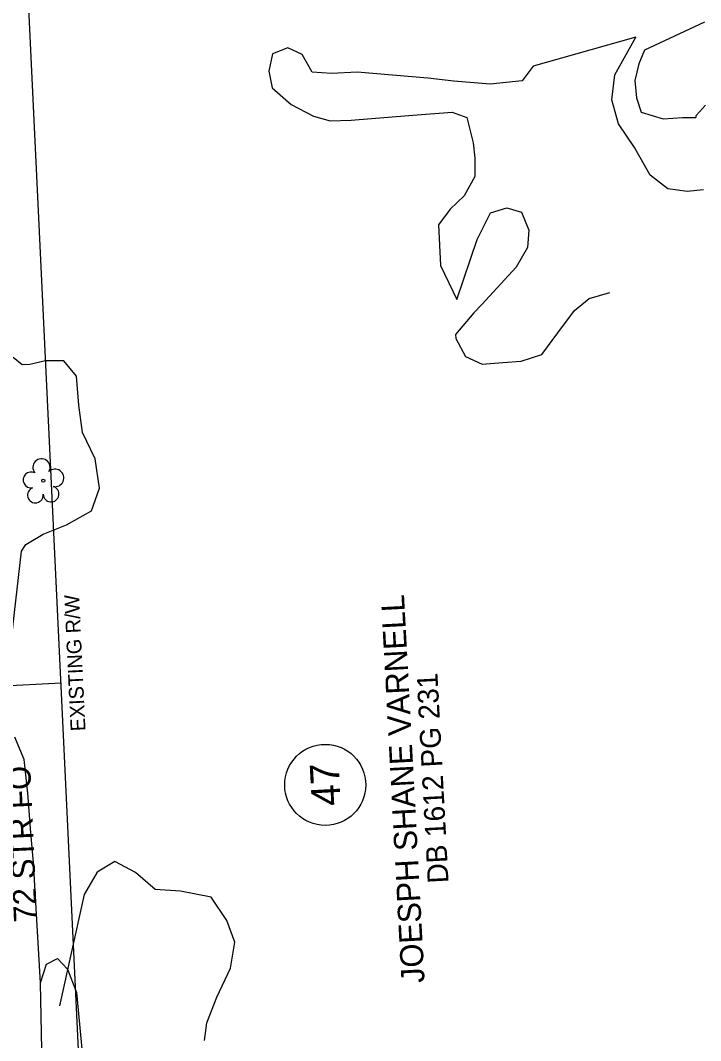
# Model space of a CAD drawing. Extents: x 2364404 to 2371833, y 798876 to 809754.
# Drawn here: x 2368825.4 to 2368972.3, y 804388.6 to 804608.9 of the extents above; entities that cross this region are included whole.
import ezdxf

# ---------------------------------------------------------------- set-up
doc = ezdxf.new("R2010")
doc.units = 0
for name, color, linetype in [('Exist Property Deed Book Text', 7, 'Continuous'), ('Exist Property Owner Number CELL', 7, 'Continuous'), ('Exist Property Owner Text', 7, 'Continuous'), ('Exist Right of Way Line', 7, 'Continuous'), ('Exist Right of Way Line Text', 7, 'Continuous'), ('Exist Right of Way Width CELL', 7, 'Continuous'), ('Exist Utilities Telephone UG FO SUE LOS C Text', 7, 'Continuous'), ('Exist Vegetation Hedge Row', 7, 'Continuous'), ('Exist Vegetation Tree CELL', 7, 'Continuous'), ('Exist Vegetation Woods Line', 7, 'Continuous')]:
    doc.layers.add(name, color=color, linetype=linetype)

msp = doc.modelspace()

# ---------------------------------------------------------------- linework, layer by layer
at = {"layer": 'Exist Property Owner Number CELL'}
msp.add_circle((2368891.24, 804443.84), 8.75, dxfattribs=at)
at = {"layer": 'Exist Right of Way Line'}
msp.add_line((2368872.19, 803672.3), (2368827.48, 804605.54), dxfattribs=at)
msp.add_arc((2362003.23, 804278.6), 6832.08, 2.742815, 7.598404, dxfattribs=at)
at = {"layer": 'Exist Right of Way Width CELL'}
msp.add_line((2368834.17, 804465.78), (2368804.04, 804464.33), dxfattribs=at)
at = {"layer": 'Exist Vegetation Hedge Row'}
for points in [[(2368973.14, 804608.59), (2368960.17, 804602.54), (2368958.92, 804599.56), (2368958.12, 804595.98), (2368958.43, 804592.21), (2368959.42, 804589.15), (2368964.2, 804587.69), (2368968.37, 804588), (2368971.23, 804587.98), (2368971.4, 804588.46), (2368973.34, 804590.6)], [(2368972.91, 804572.34), (2368969.4, 804571.98), (2368965.18, 804572.53), (2368961.41, 804575.54), (2368958.05, 804581.5), (2368954.57, 804586.58), (2368953.11, 804591.75), (2368953.77, 804597.16), (2368958.29, 804605.32), (2368936.12, 804599.08), (2368933.79, 804595.9), (2368926.81, 804595.17), (2368919.02, 804595.8), (2368913.42, 804596.43), (2368898.13, 804597.77), (2368892.57, 804597.49), (2368888.38, 804597.77), (2368886.24, 804601.57), (2368883.14, 804603.03), (2368879.83, 804601.74), (2368879.05, 804598), (2368879.77, 804594.34), (2368883.85, 804590.8), (2368888.71, 804588.26), (2368892.27, 804587.22), (2368896.85, 804587.4), (2368901.25, 804587.76), (2368910.13, 804588.49), (2368918.66, 804589.13), (2368921.78, 804588), (2368923.19, 804582.48), (2368923.52, 804579.18), (2368923.57, 804575.23), (2368921.25, 804571.04), (2368918.23, 804568.16), (2368915.71, 804564.78), (2368916.13, 804555.98), (2368919.64, 804548.65), (2368924.05, 804561.63), (2368926.92, 804567.37), (2368930.45, 804568.45), (2368933.61, 804567.52), (2368935.16, 804563.67), (2368934.92, 804559.87), (2368932.45, 804555.67), (2368925.08, 804547.56), (2368923.3, 804545.75), (2368919.34, 804541.07), (2368919.41, 804540.23), (2368921.54, 804536.38), (2368925.12, 804534.69), (2368929.57, 804535.05), (2368933.57, 804535.38), (2368938.03, 804536.81), (2368941.45, 804541.45), (2368945.05, 804546.32), (2368948.22, 804548.9), (2368952.67, 804550.14)], [(2368823.46, 804475.42), (2368825.66, 804494.29), (2368826.59, 804495.75), (2368830.34, 804498.02), (2368835.37, 804499.99), (2368840.76, 804503.04), (2368842.51, 804507.93), (2368841.56, 804514.23), (2368838.81, 804519.96), (2368838.01, 804525.82), (2368837.49, 804532.1), (2368834.76, 804535.39), (2368830.83, 804535.4), (2368827.43, 804534.65), (2368825.75, 804534.57), (2368823.83, 804536.12)], [(2368829.71, 804401.13), (2368828.23, 804427.08), (2368827.69, 804433.49), (2368826.99, 804442.03), (2368826.24, 804449.3), (2368824.22, 804454.14)], [(2368865.19, 804388.61), (2368865.68, 804392.45), (2368867.82, 804398.03), (2368870.79, 804404.3), (2368871.69, 804409.91), (2368869.95, 804414.57), (2368866.57, 804419.62), (2368859.99, 804420.9), (2368854.53, 804421.25), (2368850.26, 804424.9), (2368845.8, 804427.32), (2368841.95, 804424.98), (2368839.2, 804420.2), (2368833.84, 804396.14)]]:
    msp.add_lwpolyline(points, dxfattribs=at)
at = {"layer": 'Exist Vegetation Tree CELL'}
msp.add_line((2368830.35, 804509.55), (2368830.35, 804509.55), dxfattribs=at)
msp.add_circle((2368830.35, 804509.55), 0.326, dxfattribs=at)
for centre, radius, start, end in [((2368829.96, 804512.42), 1.86, 330.1651, 219.7134), ((2368827.74, 804509.7), 1.73, 62.6636, 279.3457), ((2368832.89, 804510.14), 1.9, 257.1011, 134.1999), ((2368828.64, 804506.43), 1.69, 111.5671, 6.231), ((2368832.02, 804506.65), 1.7, 181.2822, 74.56)]:
    msp.add_arc(centre, radius, start, end, dxfattribs=at)
at = {"layer": 'Exist Vegetation Woods Line'}
msp.add_lwpolyline([(2368830.67, 804354.07), (2368829.71, 804401.13), (2368831.03, 804405.14), (2368833.41, 804406.34), (2368835.6, 804404.08), (2368837.53, 804399), (2368840.48, 804367.79), (2368839.91, 804360.43), (2368838.91, 804354.02), (2368837.48, 804351.28), (2368835.39, 804350.86), (2368833.29, 804351), (2368830.67, 804354.07)], dxfattribs=at)

# ---------------------------------------------------------------- texts
at = {"layer": 'Exist Property Deed Book Text'}
msp.add_text('DB 1612 PG 231', height=4.5, rotation=93.0566, dxfattribs=at).set_placement((2368917.87, 804422.7))
at = {"layer": 'Exist Property Owner Number CELL'}
msp.add_text('47', height=6.25, rotation=93.0566, dxfattribs=at).set_placement((2368894.6, 804439.44))
at = {"layer": 'Exist Property Owner Text'}
msp.add_text('JOESPH SHANE VARNELL', height=5, rotation=93.0566, dxfattribs=at).set_placement((2368912.71, 804401.18))
at = {"layer": 'Exist Right of Way Line Text'}
msp.add_text('EXISTING R/W', height=3.2, rotation=92.7428, dxfattribs=at).set_placement((2368839.47, 804455.51))
at = {"layer": 'Exist Utilities Telephone UG FO SUE LOS C Text'}
msp.add_text('72 STR FO', height=5, rotation=92.5799, dxfattribs=at).set_placement((2368829.03, 804414.28))

doc.saveas('drawing.dxf')
